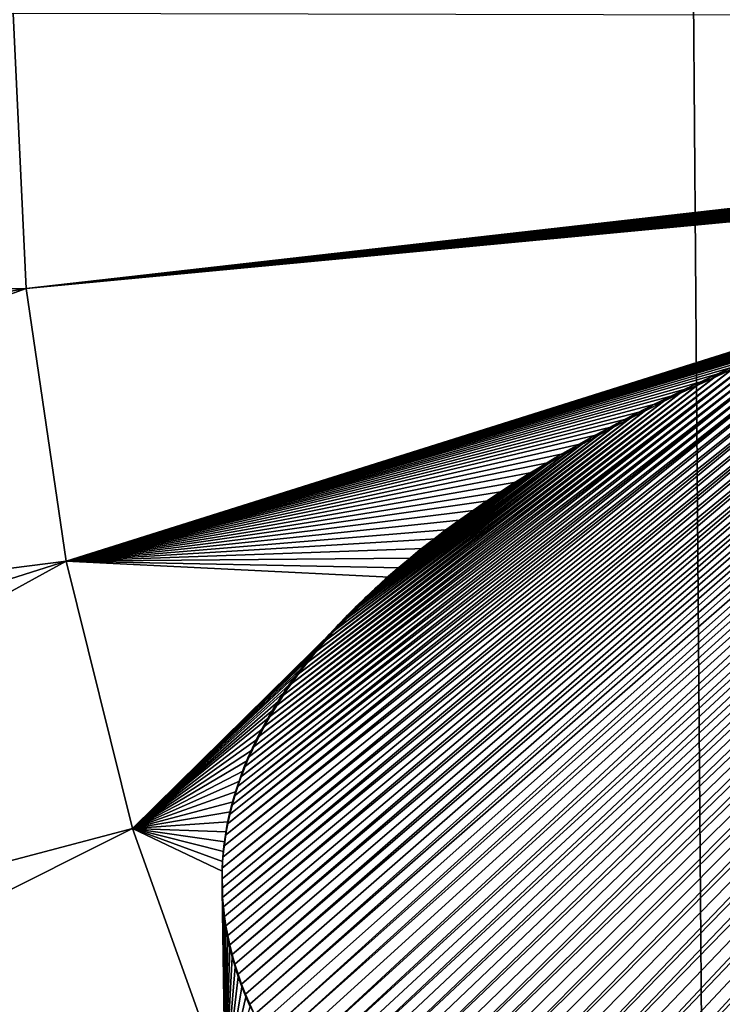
# Model space of a CAD drawing. Header units: metres. Extents: x -24 to 72, y -247 to 22.
# Tile 281 of 573: x -2.538 to -1.901, y -186.387 to -185.493. Entities that reach past the tile are written whole.
import ezdxf

# ---------------------------------------------------------------- set-up
doc = ezdxf.new("R2010")
doc.units = ezdxf.units.M
doc.layers.add('solid_509589_MEDIA_SW0001', color=7, linetype='CONTINUOUS')

msp = doc.modelspace()

# ---------------------------------------------------------------- linework, layer by layer
at = {"layer": 'solid_509589_MEDIA_SW0001'}
for points in [[(-1.8411, -196.565323, 278.030151), (-2.778035, -196.665543, 278.143921), (-2.562704, -103.113213, 276.481201)], [(-1.8411, -196.565323, 278.030151), (-2.562704, -103.113213, 276.481201), (-1.273931, -103.115448, 276.353119)], [(-2.544082, -185.487549, 309.209961), (-3.77912, -185.752258, 309.113068), (-2.532283, -185.737274, 309.207489)], [(-2.544082, -185.487549, 309.209961), (-2.532283, -185.737274, 309.207489), (0.000446, -185.493225, 309.286987)], [(-0.028652, -185.493332, 309.286987), (0.000446, -185.493225, 309.286987), (-2.532283, -185.737274, 309.207489)], [(-0.057482, -185.493546, 309.286957), (-0.028652, -185.493332, 309.286987), (-2.532283, -185.737274, 309.207489)], [(-0.086045, -185.493866, 309.286926), (-0.057482, -185.493546, 309.286957), (-2.532283, -185.737274, 309.207489)], [(-0.114339, -185.494308, 309.286835), (-0.086045, -185.493866, 309.286926), (-2.532283, -185.737274, 309.207489)], [(-0.142364, -185.494858, 309.286743), (-0.114339, -185.494308, 309.286835), (-2.532283, -185.737274, 309.207489)], [(-0.17012, -185.495499, 309.286652), (-0.142364, -185.494858, 309.286743), (-2.532283, -185.737274, 309.207489)], [(-0.197606, -185.496246, 309.28653), (-0.17012, -185.495499, 309.286652), (-2.532283, -185.737274, 309.207489)], [(-0.224824, -185.497101, 309.286377), (-0.197606, -185.496246, 309.28653), (-2.532283, -185.737274, 309.207489)], [(-0.251771, -185.498047, 309.286224), (-0.224824, -185.497101, 309.286377), (-2.532283, -185.737274, 309.207489)], [(-0.278448, -185.499084, 309.286041), (-0.251771, -185.498047, 309.286224), (-2.532283, -185.737274, 309.207489)], [(-0.307773, -185.500336, 309.285828), (-0.278448, -185.499084, 309.286041), (-2.532283, -185.737274, 309.207489)], [(-0.336756, -185.501694, 309.285614), (-0.307773, -185.500336, 309.285828), (-2.532283, -185.737274, 309.207489)], [(-0.365373, -185.503159, 309.285339), (-0.336756, -185.501694, 309.285614), (-2.532283, -185.737274, 309.207489)], [(-0.393632, -185.50473, 309.285095), (-0.365373, -185.503159, 309.285339), (-2.532283, -185.737274, 309.207489)], [(-0.421544, -185.506378, 309.28479), (-0.393632, -185.50473, 309.285095), (-2.532283, -185.737274, 309.207489)], [(-0.449123, -185.508133, 309.284485), (-0.421544, -185.506378, 309.28479), (-2.532283, -185.737274, 309.207489)], [(-0.476382, -185.509979, 309.28418), (-0.449123, -185.508133, 309.284485), (-2.532283, -185.737274, 309.207489)], [(-0.503331, -185.511902, 309.283844), (-0.476382, -185.509979, 309.28418), (-2.532283, -185.737274, 309.207489)], [(-0.529984, -185.513916, 309.283508), (-0.503331, -185.511902, 309.283844), (-2.532283, -185.737274, 309.207489)], [(-0.559631, -185.516281, 309.283112), (-0.529984, -185.513916, 309.283508), (-2.532283, -185.737274, 309.207489)], [(-0.588935, -185.518768, 309.282684), (-0.559631, -185.516281, 309.283112), (-2.532283, -185.737274, 309.207489)], [(-0.617905, -185.521347, 309.282227), (-0.588935, -185.518768, 309.282684), (-2.532283, -185.737274, 309.207489)], [(-0.646482, -185.524017, 309.281769), (-0.617905, -185.521347, 309.282227), (-2.532283, -185.737274, 309.207489)], [(-0.674666, -185.526764, 309.281311), (-0.646482, -185.524017, 309.281769), (-2.532283, -185.737274, 309.207489)], [(-0.702471, -185.529617, 309.280823), (-0.674666, -185.526764, 309.281311), (-2.532283, -185.737274, 309.207489)], [(-0.729912, -185.532547, 309.280334), (-0.702471, -185.529617, 309.280823), (-2.532283, -185.737274, 309.207489)], [(-0.757001, -185.535553, 309.279816), (-0.729912, -185.532547, 309.280334), (-2.532283, -185.737274, 309.207489)], [(-0.783754, -185.538651, 309.279297), (-0.757001, -185.535553, 309.279816), (-2.532283, -185.737274, 309.207489)], [(-0.810184, -185.541824, 309.278748), (-0.783754, -185.538651, 309.279297), (-2.532283, -185.737274, 309.207489)], [(-0.836304, -185.54509, 309.278198), (-0.810184, -185.541824, 309.278748), (-2.532283, -185.737274, 309.207489)], [(-0.862127, -185.548416, 309.277649), (-0.836304, -185.54509, 309.278198), (-2.532283, -185.737274, 309.207489)], [(-0.887614, -185.551819, 309.2771), (-0.862127, -185.548416, 309.277649), (-2.532283, -185.737274, 309.207489)], [(-0.912753, -185.555298, 309.27652), (-0.887614, -185.551819, 309.2771), (-2.532283, -185.737274, 309.207489)], [(-0.937553, -185.558823, 309.275909), (-0.912753, -185.555298, 309.27652), (-2.532283, -185.737274, 309.207489)], [(-0.962027, -185.562424, 309.27533), (-0.937553, -185.558823, 309.275909), (-2.532283, -185.737274, 309.207489)], [(-0.989613, -185.566605, 309.274628), (-0.962027, -185.562424, 309.27533), (-2.532283, -185.737274, 309.207489)], [(-1.016805, -185.570877, 309.273956), (-0.989613, -185.566605, 309.274628), (-2.532283, -185.737274, 309.207489)], [(-1.93432, -186.716797, 309.312744), (-0.98005, -185.563431, 309.374939), (-1.007866, -185.567749, 309.374237)], [(-1.93432, -186.716797, 309.312744), (-1.917084, -186.724884, 309.313202), (-0.98005, -185.563431, 309.374939)], [(-1.917084, -186.724884, 309.313202), (-1.899426, -186.732956, 309.31369), (-0.98005, -185.563431, 309.374939)], [(-1.043619, -185.575226, 309.273224), (-1.016805, -185.570877, 309.273956), (-2.532283, -185.737274, 309.207489)], [(-1.070073, -185.579651, 309.272522), (-1.043619, -185.575226, 309.273224), (-2.532283, -185.737274, 309.207489)], [(-1.999281, -186.684128, 309.310974), (-1.036227, -185.572235, 309.373505), (-1.057904, -185.575775, 309.372925)], [(-1.999281, -186.684128, 309.310974), (-1.98364, -186.692337, 309.311401), (-1.036227, -185.572235, 309.373505)], [(-1.98364, -186.692337, 309.311401), (-1.967587, -186.700531, 309.311829), (-1.036227, -185.572235, 309.373505)], [(-1.967587, -186.700531, 309.311829), (-1.007866, -185.567749, 309.374237), (-1.036227, -185.572235, 309.373505)], [(-1.967587, -186.700531, 309.311829), (-1.95115, -186.708694, 309.312286), (-1.007866, -185.567749, 309.374237)], [(-1.95115, -186.708694, 309.312286), (-1.93432, -186.716797, 309.312744), (-1.007866, -185.567749, 309.374237)], [(-1.09617, -185.584152, 309.27179), (-1.070073, -185.579651, 309.272522), (-2.532283, -185.737274, 309.207489)], [(-1.121862, -185.588715, 309.271057), (-1.09617, -185.584152, 309.27179), (-2.532283, -185.737274, 309.207489)], [(-2.057899, -186.65123, 309.309387), (-1.102459, -185.583466, 309.371674), (-1.125422, -185.587662, 309.371033)], [(-2.057899, -186.65123, 309.309387), (-2.043812, -186.659485, 309.309753), (-1.102459, -185.583466, 309.371674)], [(-2.043812, -186.659485, 309.309753), (-1.07997, -185.579514, 309.372314), (-1.102459, -185.583466, 309.371674)], [(-2.043812, -186.659485, 309.309753), (-2.029355, -186.667725, 309.31015), (-1.07997, -185.579514, 309.372314)], [(-2.029355, -186.667725, 309.31015), (-2.014515, -186.675934, 309.310547), (-1.07997, -185.579514, 309.372314)], [(-2.014515, -186.675934, 309.310547), (-1.057904, -185.575775, 309.372925), (-1.07997, -185.579514, 309.372314)], [(-2.014515, -186.675934, 309.310547), (-1.999281, -186.684128, 309.310974), (-1.057904, -185.575775, 309.372925)], [(-1.147156, -185.593353, 309.270325), (-1.121862, -185.588715, 309.271057), (-2.532283, -185.737274, 309.207489)], [(-1.172066, -185.598038, 309.269562), (-1.147156, -185.593353, 309.270325), (-2.532283, -185.737274, 309.207489)], [(-2.110512, -186.618103, 309.307983), (-1.148959, -185.592056, 309.370331), (-1.173005, -185.596619, 309.369598)], [(-2.110512, -186.618103, 309.307983), (-2.097924, -186.626389, 309.308319), (-1.148959, -185.592056, 309.370331)], [(-2.097924, -186.626389, 309.308319), (-2.084965, -186.634659, 309.308655), (-1.148959, -185.592056, 309.370331)], [(-2.084965, -186.634659, 309.308655), (-1.125422, -185.587662, 309.371033), (-1.148959, -185.592056, 309.370331)], [(-2.084965, -186.634659, 309.308655), (-2.071624, -186.642944, 309.309021), (-1.125422, -185.587662, 309.371033)], [(-2.071624, -186.642944, 309.309021), (-2.057899, -186.65123, 309.309387), (-1.125422, -185.587662, 309.371033)], [(-1.196607, -185.602783, 309.268829), (-1.172066, -185.598038, 309.269562), (-2.532283, -185.737274, 309.207489)], [(-2.157311, -186.584885, 309.306824), (-1.197465, -185.601334, 309.368866), (-1.222239, -185.606232, 309.368103)], [(-2.157311, -186.584885, 309.306824), (-2.146143, -186.593185, 309.307098), (-1.197465, -185.601334, 309.368866)], [(-2.146143, -186.593185, 309.307098), (-2.134613, -186.601517, 309.307373), (-1.197465, -185.601334, 309.368866)], [(-2.134613, -186.601517, 309.307373), (-1.173005, -185.596619, 309.369598), (-1.197465, -185.601334, 309.368866)], [(-2.134613, -186.601517, 309.307373), (-2.122738, -186.609818, 309.307678), (-1.173005, -185.596619, 309.369598)], [(-2.122738, -186.609818, 309.307678), (-2.110512, -186.618103, 309.307983), (-1.173005, -185.596619, 309.369598)], [(-1.220792, -185.607605, 309.268066), (-1.196607, -185.602783, 309.268829), (-2.532283, -185.737274, 309.207489)], [(-1.244635, -185.612473, 309.267303), (-1.220792, -185.607605, 309.268066), (-2.532283, -185.737274, 309.207489)], [(-2.188688, -186.559998, 309.306061), (-1.24444, -185.610718, 309.367401), (-1.266733, -185.615372, 309.366669)], [(-2.188688, -186.559998, 309.306061), (-2.178575, -186.568283, 309.306305), (-1.24444, -185.610718, 309.367401)], [(-2.178575, -186.568283, 309.306305), (-2.168119, -186.576584, 309.306549), (-1.24444, -185.610718, 309.367401)], [(-2.168119, -186.576584, 309.306549), (-1.222239, -185.606232, 309.368103), (-1.24444, -185.610718, 309.367401)], [(-2.168119, -186.576584, 309.306549), (-2.157311, -186.584885, 309.306824), (-1.222239, -185.606232, 309.368103)], [(-1.268152, -185.617416, 309.266541), (-1.244635, -185.612473, 309.267303), (-2.532283, -185.737274, 309.207489)], [(-1.268152, -185.617416, 309.266541), (-2.532283, -185.737274, 309.207489), (-2.496032, -185.984634, 309.205078)], [(-1.291347, -185.622406, 309.265778), (-1.268152, -185.617416, 309.266541), (-2.496032, -185.984634, 309.205078)], [(-2.225779, -186.526917, 309.305267), (-1.289093, -185.620178, 309.365936), (-1.311829, -185.625259, 309.365143)], [(-2.225779, -186.526917, 309.305267), (-2.217017, -186.535172, 309.30545), (-1.289093, -185.620178, 309.365936)], [(-2.217017, -186.535172, 309.30545), (-2.207912, -186.543442, 309.305664), (-1.289093, -185.620178, 309.365936)], [(-2.207912, -186.543442, 309.305664), (-1.266733, -185.615372, 309.366669), (-1.289093, -185.620178, 309.365936)], [(-2.207912, -186.543442, 309.305664), (-2.198464, -186.551712, 309.305847), (-1.266733, -185.615372, 309.366669)], [(-2.198464, -186.551712, 309.305847), (-2.188688, -186.559998, 309.306061), (-1.266733, -185.615372, 309.366669)], [(-1.314181, -185.627441, 309.264984), (-1.291347, -185.622406, 309.265778), (-2.496032, -185.984634, 309.205078)], [(-1.336657, -185.632538, 309.264221), (-1.314181, -185.627441, 309.264984), (-2.496032, -185.984634, 309.205078)], [(-2.234206, -186.518692, 309.305115), (-1.311829, -185.625259, 309.365143), (-1.334889, -185.630554, 309.364349)], [(-2.234206, -186.518692, 309.305115), (-2.225779, -186.526917, 309.305267), (-1.311829, -185.625259, 309.365143)], [(-1.358786, -185.637665, 309.263428), (-1.336657, -185.632538, 309.264221), (-2.496032, -185.984634, 309.205078)], [(-1.380581, -185.642853, 309.262665), (-1.358786, -185.637665, 309.263428), (-2.496032, -185.984634, 309.205078)], [(-2.264706, -186.486023, 309.304596), (-1.358125, -185.636002, 309.363556), (-1.381388, -185.641556, 309.362701)], [(-2.264706, -186.486023, 309.304596), (-2.25756, -186.494156, 309.304688), (-1.358125, -185.636002, 309.363556)], [(-2.25756, -186.494156, 309.304688), (-2.250089, -186.502304, 309.30481), (-1.358125, -185.636002, 309.363556)], [(-2.250089, -186.502304, 309.30481), (-1.334889, -185.630554, 309.364349), (-1.358125, -185.636002, 309.363556)], [(-2.250089, -186.502304, 309.30481), (-2.242307, -186.510498, 309.304962), (-1.334889, -185.630554, 309.364349)], [(-2.242307, -186.510498, 309.304962), (-2.234206, -186.518692, 309.305115), (-1.334889, -185.630554, 309.364349)], [(-1.402054, -185.648071, 309.261871), (-1.380581, -185.642853, 309.262665), (-2.496032, -185.984634, 309.205078)], [(-2.278031, -186.469849, 309.304413), (-1.381388, -185.641556, 309.362701), (-1.404522, -185.647171, 309.361877)], [(-2.278031, -186.469849, 309.304413), (-2.271527, -186.477921, 309.304474), (-1.381388, -185.641556, 309.362701)], [(-2.271527, -186.477921, 309.304474), (-2.264706, -186.486023, 309.304596), (-1.381388, -185.641556, 309.362701)], [(-1.423216, -185.653351, 309.261108), (-1.402054, -185.648071, 309.261871), (-2.496032, -185.984634, 309.205078)], [(-1.444078, -185.658661, 309.260315), (-1.423216, -185.653351, 309.261108), (-2.496032, -185.984634, 309.205078)], [(-2.297085, -186.443985, 309.30423), (-1.42737, -185.652802, 309.361023), (-1.449772, -185.658417, 309.360199)], [(-2.297085, -186.443985, 309.30423), (-2.290125, -186.453857, 309.30426), (-1.42737, -185.652802, 309.361023)], [(-2.290125, -186.453857, 309.30426), (-1.404522, -185.647171, 309.361877), (-1.42737, -185.652802, 309.361023)], [(-2.290125, -186.453857, 309.30426), (-2.284228, -186.461838, 309.304321), (-1.404522, -185.647171, 309.361877)], [(-2.284228, -186.461838, 309.304321), (-2.278031, -186.469849, 309.304413), (-1.404522, -185.647171, 309.361877)], [(-1.46465, -185.664032, 309.259521), (-1.444078, -185.658661, 309.260315), (-2.496032, -185.984634, 309.205078)], [(-1.488241, -185.670334, 309.258606), (-1.46465, -185.664032, 309.259521), (-2.496032, -185.984634, 309.205078)], [(-2.315108, -186.414886, 309.304169), (-1.471766, -185.664078, 309.359344), (-1.493559, -185.669937, 309.35849)], [(-2.315108, -186.414886, 309.304169), (-2.309552, -186.4245, 309.304169), (-1.471766, -185.664078, 309.359344)], [(-2.309552, -186.4245, 309.304169), (-1.449772, -185.658417, 309.360199), (-1.471766, -185.664078, 309.359344)], [(-2.309552, -186.4245, 309.304169), (-2.303555, -186.434189, 309.304169), (-1.449772, -185.658417, 309.360199)], [(-2.303555, -186.434189, 309.304169), (-2.297085, -186.443985, 309.30423), (-1.449772, -185.658417, 309.360199)], [(-1.511392, -185.676697, 309.25769), (-1.488241, -185.670334, 309.258606), (-2.496032, -185.984634, 309.205078)], [(-2.325013, -186.395981, 309.304199), (-1.493559, -185.669937, 309.35849), (-1.515119, -185.675934, 309.357635)], [(-2.325013, -186.395981, 309.304199), (-2.320256, -186.40538, 309.304169), (-1.493559, -185.669937, 309.35849)], [(-2.320256, -186.40538, 309.304169), (-2.315108, -186.414886, 309.304169), (-1.493559, -185.669937, 309.35849)], [(-1.53412, -185.68309, 309.256775), (-1.511392, -185.676697, 309.25769), (-2.496032, -185.984634, 309.205078)], [(-2.33678, -186.368469, 309.304413), (-1.536409, -185.682037, 309.356781), (-1.557393, -185.688171, 309.355927)], [(-2.33678, -186.368469, 309.304413), (-2.333243, -186.377548, 309.304321), (-1.536409, -185.682037, 309.356781)], [(-2.333243, -186.377548, 309.304321), (-2.329333, -186.386719, 309.30426), (-1.536409, -185.682037, 309.356781)], [(-2.329333, -186.386719, 309.30426), (-1.515119, -185.675934, 309.357635), (-1.536409, -185.682037, 309.356781)], [(-2.329333, -186.386719, 309.30426), (-2.325013, -186.395981, 309.304199), (-1.515119, -185.675934, 309.357635)], [(-1.55644, -185.689545, 309.255859), (-1.53412, -185.68309, 309.256775), (-2.496032, -185.984634, 309.205078)], [(-1.578368, -185.69603, 309.254944), (-1.55644, -185.689545, 309.255859), (-2.496032, -185.984634, 309.205078)], [(-2.339982, -186.359482, 309.304504), (-1.557393, -185.688171, 309.355927), (-1.578034, -185.694321, 309.355072)], [(-2.339982, -186.359482, 309.304504), (-2.33678, -186.368469, 309.304413), (-1.557393, -185.688171, 309.355927)], [(-1.59992, -185.702576, 309.254028), (-1.578368, -185.69603, 309.254944), (-2.496032, -185.984634, 309.205078)], [(-2.347563, -186.333023, 309.304871), (-1.598293, -185.700424, 309.354218), (-1.618135, -185.706436, 309.353363)], [(-2.347563, -186.333023, 309.304871), (-2.345383, -186.341751, 309.304749), (-1.598293, -185.700424, 309.354218)], [(-2.345383, -186.341751, 309.304749), (-1.578034, -185.694321, 309.355072), (-1.598293, -185.700424, 309.354218)], [(-2.345383, -186.341751, 309.304749), (-2.342863, -186.350555, 309.304626), (-1.578034, -185.694321, 309.355072)], [(-2.342863, -186.350555, 309.304626), (-2.339982, -186.359482, 309.304504), (-1.578034, -185.694321, 309.355072)], [(-1.621108, -185.709167, 309.253113), (-1.59992, -185.702576, 309.254028), (-2.496032, -185.984634, 309.205078)], [(-1.641897, -185.715805, 309.252197), (-1.621108, -185.709167, 309.253113), (-2.496032, -185.984634, 309.205078)], [(-2.351009, -186.31572, 309.305206), (-1.618135, -185.706436, 309.353363), (-1.639938, -185.713287, 309.352417)], [(-2.351009, -186.31572, 309.305206), (-2.349429, -186.324356, 309.305023), (-1.618135, -185.706436, 309.353363)], [(-2.349429, -186.324356, 309.305023), (-2.347563, -186.333023, 309.304871), (-1.618135, -185.706436, 309.353363)], [(-1.662286, -185.722458, 309.251312), (-1.641897, -185.715805, 309.252197), (-2.496032, -185.984634, 309.205078)], [(-2.353315, -186.298492, 309.305573), (-1.639938, -185.713287, 309.352417), (-1.661223, -185.72023, 309.351471)], [(-2.353315, -186.298492, 309.305573), (-2.35231, -186.307083, 309.305389), (-1.639938, -185.713287, 309.352417)], [(-2.35231, -186.307083, 309.305389), (-2.351009, -186.31572, 309.305206), (-1.639938, -185.713287, 309.352417)], [(-1.68229, -185.729156, 309.250397), (-1.662286, -185.722458, 309.251312), (-2.496032, -185.984634, 309.205078)], [(-1.682033, -185.727249, 309.350525), (-1.70241, -185.734329, 309.349609), (-2.354556, -186.272995, 309.306244)], [(-2.354437, -186.281448, 309.306), (-1.682033, -185.727249, 309.350525), (-2.354556, -186.272995, 309.306244)], [(-2.354437, -186.281448, 309.306), (-2.354024, -186.289948, 309.305786), (-1.682033, -185.727249, 309.350525)], [(-2.354024, -186.289948, 309.305786), (-1.661223, -185.72023, 309.351471), (-1.682033, -185.727249, 309.350525)], [(-2.354024, -186.289948, 309.305786), (-2.353315, -186.298492, 309.305573), (-1.661223, -185.72023, 309.351471)], [(-1.701922, -185.735901, 309.249512), (-1.68229, -185.729156, 309.250397), (-2.496032, -185.984634, 309.205078)], [(-1.721196, -185.742661, 309.248596), (-1.701922, -185.735901, 309.249512), (-2.496032, -185.984634, 309.205078)], [(-1.70241, -185.734329, 309.349609), (-2.354398, -186.263184, 309.306519), (-2.354556, -186.272995, 309.306244)], [(-1.70241, -185.734329, 309.349609), (-1.722398, -185.741409, 309.348663), (-2.354398, -186.263184, 309.306519)], [(-2.532283, -185.737274, 309.207489), (-3.77912, -185.752258, 309.113068), (-3.700001, -185.941528, 309.116669)], [(-2.532283, -185.737274, 309.207489), (-3.700001, -185.941528, 309.116669), (-3.610899, -186.126709, 309.12027)], [(-2.532283, -185.737274, 309.207489), (-3.610899, -186.126709, 309.12027), (-2.496032, -185.984634, 309.205078)], [(-1.740124, -185.749481, 309.247711), (-1.721196, -185.742661, 309.248596), (-2.496032, -185.984634, 309.205078)], [(-1.722398, -185.741409, 309.348663), (-2.353838, -186.253296, 309.306824), (-2.354398, -186.263184, 309.306519)], [(-1.722398, -185.741409, 309.348663), (-2.352875, -186.243362, 309.307159), (-2.353838, -186.253296, 309.306824)], [(-1.722398, -185.741409, 309.348663), (-1.742041, -185.748474, 309.347748), (-2.352875, -186.243362, 309.307159)], [(-1.758716, -185.756317, 309.246826), (-1.740124, -185.749481, 309.247711), (-2.496032, -185.984634, 309.205078)], [(-1.742041, -185.748474, 309.347748), (-2.35151, -186.233368, 309.307526), (-2.352875, -186.243362, 309.307159)], [(-1.742041, -185.748474, 309.347748), (-1.761348, -185.755493, 309.346832), (-2.35151, -186.233368, 309.307526)], [(-1.776942, -185.763184, 309.245941), (-1.758716, -185.756317, 309.246826), (-2.496032, -185.984634, 309.205078)], [(-1.794803, -185.770081, 309.245087), (-1.776942, -185.763184, 309.245941), (-2.496032, -185.984634, 309.205078)], [(-1.761348, -185.755493, 309.346832), (-2.34976, -186.223328, 309.307892), (-2.35151, -186.233368, 309.307526)], [(-1.761348, -185.755493, 309.346832), (-1.780217, -185.762604, 309.345917), (-2.34976, -186.223328, 309.307892)], [(-1.780217, -185.762604, 309.345917), (-2.348016, -186.214951, 309.308228), (-2.34976, -186.223328, 309.307892)], [(-1.780217, -185.762604, 309.345917), (-2.345985, -186.206512, 309.308563), (-2.348016, -186.214951, 309.308228)], [(-1.780217, -185.762604, 309.345917), (-1.798663, -185.769775, 309.345032), (-2.345985, -186.206512, 309.308563)], [(-1.812311, -185.777008, 309.244202), (-1.794803, -185.770081, 309.245087), (-2.496032, -185.984634, 309.205078)], [(-1.798663, -185.769775, 309.345032), (-2.343642, -186.198013, 309.308929), (-2.345985, -186.206512, 309.308563)], [(-1.798663, -185.769775, 309.345032), (-1.816712, -185.776993, 309.344116), (-2.343642, -186.198013, 309.308929)], [(-1.829477, -185.783951, 309.243347), (-1.812311, -185.777008, 309.244202), (-2.496032, -185.984634, 309.205078)], [(-1.816712, -185.776993, 309.344116), (-2.340959, -186.189407, 309.309296), (-2.343642, -186.198013, 309.308929)], [(-1.816712, -185.776993, 309.344116), (-2.337958, -186.18071, 309.309692), (-2.340959, -186.189407, 309.309296)], [(-1.816712, -185.776993, 309.344116), (-1.834392, -185.784256, 309.343231), (-2.337958, -186.18071, 309.309692)], [(-1.846313, -185.790924, 309.242493), (-1.829477, -185.783951, 309.243347), (-2.496032, -185.984634, 309.205078)], [(-1.834392, -185.784256, 309.343231), (-2.334661, -186.171951, 309.31012), (-2.337958, -186.18071, 309.309692)], [(-1.834392, -185.784256, 309.343231), (-1.851732, -185.791504, 309.342346), (-2.334661, -186.171951, 309.31012)], [(-1.86283, -185.797928, 309.241638), (-1.846313, -185.790924, 309.242493), (-2.496032, -185.984634, 309.205078)], [(-1.879034, -185.804962, 309.240814), (-1.86283, -185.797928, 309.241638), (-2.496032, -185.984634, 309.205078)], [(-1.851732, -185.791504, 309.342346), (-2.331031, -186.163116, 309.310547), (-2.334661, -186.171951, 309.31012)], [(-1.851732, -185.791504, 309.342346), (-1.86876, -185.798737, 309.341492), (-2.331031, -186.163116, 309.310547)], [(-1.86876, -185.798737, 309.341492), (-2.327032, -186.154175, 309.310974), (-2.331031, -186.163116, 309.310547)], [(-1.86876, -185.798737, 309.341492), (-2.322627, -186.145142, 309.311462), (-2.327032, -186.154175, 309.310974)], [(-1.86876, -185.798737, 309.341492), (-1.885453, -185.805984, 309.340607), (-2.322627, -186.145142, 309.311462)], [(-1.894899, -185.811996, 309.23996), (-1.879034, -185.804962, 309.240814), (-2.496032, -185.984634, 309.205078)], [(-1.885453, -185.805984, 309.340607), (-2.317832, -186.136002, 309.311951), (-2.322627, -186.145142, 309.311462)], [(-1.885453, -185.805984, 309.340607), (-1.901761, -185.813293, 309.339752), (-2.317832, -186.136002, 309.311951)], [(-1.885453, -185.805984, 309.340607), (-1.894899, -185.811996, 309.23996), (-1.901761, -185.813293, 309.339752)], [(-1.91043, -185.819061, 309.239136), (-1.894899, -185.811996, 309.23996), (-2.496032, -185.984634, 309.205078)], [(-1.901761, -185.813293, 309.339752), (-2.312678, -186.126755, 309.312469), (-2.317832, -186.136002, 309.311951)], [(-1.901761, -185.813293, 309.339752), (-1.917702, -185.820648, 309.338898), (-2.312678, -186.126755, 309.312469)], [(-1.901761, -185.813293, 309.339752), (-1.91043, -185.819061, 309.239136), (-1.917702, -185.820648, 309.338898)], [(-1.901761, -185.813293, 309.339752), (-1.894899, -185.811996, 309.23996), (-1.91043, -185.819061, 309.239136)], [(-1.925634, -185.826141, 309.238312), (-1.91043, -185.819061, 309.239136), (-2.496032, -185.984634, 309.205078)], [(-1.917702, -185.820648, 309.338898), (-2.307133, -186.117416, 309.313019), (-2.312678, -186.126755, 309.312469)], [(-1.917702, -185.820648, 309.338898), (-1.933293, -185.828033, 309.338043), (-2.307133, -186.117416, 309.313019)], [(-1.917702, -185.820648, 309.338898), (-1.925634, -185.826141, 309.238312), (-1.933293, -185.828033, 309.338043)], [(-1.917702, -185.820648, 309.338898), (-1.91043, -185.819061, 309.239136), (-1.925634, -185.826141, 309.238312)], [(-1.940522, -185.833252, 309.237488), (-1.925634, -185.826141, 309.238312), (-2.496032, -185.984634, 309.205078)], [(-1.955104, -185.840363, 309.236694), (-1.940522, -185.833252, 309.237488), (-2.496032, -185.984634, 309.205078)], [(-1.933293, -185.828033, 309.338043), (-2.301165, -186.108002, 309.313568), (-2.307133, -186.117416, 309.313019)], [(-1.933293, -185.828033, 309.338043), (-1.948552, -185.835434, 309.337219), (-2.301165, -186.108002, 309.313568)], [(-1.948552, -185.835434, 309.337219), (-1.940522, -185.833252, 309.237488), (-1.955104, -185.840363, 309.236694)], [(-1.933293, -185.828033, 309.338043), (-1.940522, -185.833252, 309.237488), (-1.948552, -185.835434, 309.337219)], [(-1.933293, -185.828033, 309.338043), (-1.925634, -185.826141, 309.238312), (-1.940522, -185.833252, 309.237488)], [(-1.969388, -185.847504, 309.235901), (-1.955104, -185.840363, 309.236694), (-2.496032, -185.984634, 309.205078)], [(-1.948552, -185.835434, 309.337219), (-2.294739, -186.098511, 309.314148), (-2.301165, -186.108002, 309.313568)], [(-1.948552, -185.835434, 309.337219), (-1.963497, -185.842834, 309.336395), (-2.294739, -186.098511, 309.314148)], [(-1.963497, -185.842834, 309.336395), (-2.287865, -186.088928, 309.314758), (-2.294739, -186.098511, 309.314148)], [(-1.963497, -185.842834, 309.336395), (-1.978145, -185.850204, 309.335571), (-2.287865, -186.088928, 309.314758)], [(-1.963497, -185.842834, 309.336395), (-1.969388, -185.847504, 309.235901), (-1.978145, -185.850204, 309.335571)], [(-1.963497, -185.842834, 309.336395), (-1.955104, -185.840363, 309.236694), (-1.969388, -185.847504, 309.235901)], [(-1.948552, -185.835434, 309.337219), (-1.955104, -185.840363, 309.236694), (-1.963497, -185.842834, 309.336395)], [(-1.983378, -185.85466, 309.235107), (-1.969388, -185.847504, 309.235901), (-2.496032, -185.984634, 309.205078)], [(-1.978145, -185.850204, 309.335571), (-2.280571, -186.079269, 309.315399), (-2.287865, -186.088928, 309.314758)], [(-1.978145, -185.850204, 309.335571), (-1.992455, -185.857605, 309.334747), (-2.280571, -186.079269, 309.315399)], [(-1.978145, -185.850204, 309.335571), (-1.983378, -185.85466, 309.235107), (-1.992455, -185.857605, 309.334747)], [(-1.978145, -185.850204, 309.335571), (-1.969388, -185.847504, 309.235901), (-1.983378, -185.85466, 309.235107)], [(-1.997055, -185.861832, 309.234314), (-1.983378, -185.85466, 309.235107), (-2.496032, -185.984634, 309.205078)], [(-1.992455, -185.857605, 309.334747), (-2.272838, -186.069519, 309.31604), (-2.280571, -186.079269, 309.315399)], [(-1.992455, -185.857605, 309.334747), (-2.006417, -185.865051, 309.333954), (-2.272838, -186.069519, 309.31604)], [(-1.992455, -185.857605, 309.334747), (-1.997055, -185.861832, 309.234314), (-2.006417, -185.865051, 309.333954)], [(-1.992455, -185.857605, 309.334747), (-1.983378, -185.85466, 309.235107), (-1.997055, -185.861832, 309.234314)], [(-2.01042, -185.869003, 309.233551), (-1.997055, -185.861832, 309.234314), (-2.496032, -185.984634, 309.205078)], [(-2.026059, -185.87764, 309.232635), (-2.01042, -185.869003, 309.233551), (-2.496032, -185.984634, 309.205078)], [(-2.006417, -185.865051, 309.333954), (-2.264645, -186.059723, 309.316711), (-2.272838, -186.069519, 309.31604)], [(-2.006417, -185.865051, 309.333954), (-2.020045, -185.872528, 309.33316), (-2.264645, -186.059723, 309.316711)], [(-2.020045, -185.872528, 309.33316), (-2.01042, -185.869003, 309.233551), (-2.026059, -185.87764, 309.232635)], [(-2.006417, -185.865051, 309.333954), (-2.01042, -185.869003, 309.233551), (-2.020045, -185.872528, 309.33316)], [(-2.006417, -185.865051, 309.333954), (-1.997055, -185.861832, 309.234314), (-2.01042, -185.869003, 309.233551)], [(-2.041276, -185.886276, 309.23172), (-2.026059, -185.87764, 309.232635), (-2.496032, -185.984634, 309.205078)], [(-2.020045, -185.872528, 309.33316), (-2.257242, -186.051315, 309.317322), (-2.264645, -186.059723, 309.316711)], [(-2.020045, -185.872528, 309.33316), (-2.249487, -186.042877, 309.317932), (-2.257242, -186.051315, 309.317322)], [(-2.020045, -185.872528, 309.33316), (-2.033351, -185.88002, 309.332367), (-2.249487, -186.042877, 309.317932)], [(-2.033351, -185.88002, 309.332367), (-2.026059, -185.87764, 309.232635), (-2.041276, -185.886276, 309.23172)], [(-2.020045, -185.872528, 309.33316), (-2.026059, -185.87764, 309.232635), (-2.033351, -185.88002, 309.332367)], [(-2.056083, -185.894943, 309.230835), (-2.041276, -185.886276, 309.23172), (-2.496032, -185.984634, 309.205078)], [(-2.033351, -185.88002, 309.332367), (-2.241407, -186.034393, 309.318542), (-2.249487, -186.042877, 309.317932)], [(-2.033351, -185.88002, 309.332367), (-2.048183, -185.88858, 309.331482), (-2.241407, -186.034393, 309.318542)], [(-2.048183, -185.88858, 309.331482), (-2.041276, -185.886276, 309.23172), (-2.056083, -185.894943, 309.230835)], [(-2.033351, -185.88002, 309.332367), (-2.041276, -185.886276, 309.23172), (-2.048183, -185.88858, 309.331482)], [(-2.070493, -185.903625, 309.22995), (-2.056083, -185.894943, 309.230835), (-2.496032, -185.984634, 309.205078)], [(-2.048183, -185.88858, 309.331482), (-2.232989, -186.025879, 309.319183), (-2.241407, -186.034393, 309.318542)], [(-2.048183, -185.88858, 309.331482), (-2.062637, -185.897125, 309.330597), (-2.232989, -186.025879, 309.319183)], [(-2.062637, -185.897125, 309.330597), (-2.224222, -186.017334, 309.319855), (-2.232989, -186.025879, 309.319183)], [(-2.062637, -185.897125, 309.330597), (-2.0767, -185.90567, 309.329742), (-2.224222, -186.017334, 309.319855)], [(-2.062637, -185.897125, 309.330597), (-2.070493, -185.903625, 309.22995), (-2.0767, -185.90567, 309.329742)], [(-2.062637, -185.897125, 309.330597), (-2.056083, -185.894943, 309.230835), (-2.070493, -185.903625, 309.22995)], [(-2.048183, -185.88858, 309.331482), (-2.056083, -185.894943, 309.230835), (-2.062637, -185.897125, 309.330597)], [(-2.084483, -185.912308, 309.229095), (-2.070493, -185.903625, 309.22995), (-2.496032, -185.984634, 309.205078)], [(-2.0767, -185.90567, 309.329742), (-2.215093, -186.008789, 309.320526), (-2.224222, -186.017334, 309.319855)], [(-2.0767, -185.90567, 309.329742), (-2.090339, -185.914261, 309.328888), (-2.215093, -186.008789, 309.320526)], [(-2.0767, -185.90567, 309.329742), (-2.084483, -185.912308, 309.229095), (-2.090339, -185.914261, 309.328888)], [(-2.0767, -185.90567, 309.329742), (-2.070493, -185.903625, 309.22995), (-2.084483, -185.912308, 309.229095)], [(-2.098055, -185.921005, 309.228241), (-2.084483, -185.912308, 309.229095), (-2.496032, -185.984634, 309.205078)], [(-2.090339, -185.914261, 309.328888), (-2.205589, -186.000244, 309.321198), (-2.215093, -186.008789, 309.320526)], [(-2.090339, -185.914261, 309.328888), (-2.103568, -185.922867, 309.328064), (-2.205589, -186.000244, 309.321198)], [(-2.090339, -185.914261, 309.328888), (-2.098055, -185.921005, 309.228241), (-2.103568, -185.922867, 309.328064)], [(-2.090339, -185.914261, 309.328888), (-2.084483, -185.912308, 309.229095), (-2.098055, -185.921005, 309.228241)], [(-2.11122, -185.929703, 309.227386), (-2.098055, -185.921005, 309.228241), (-2.496032, -185.984634, 309.205078)], [(-2.103568, -185.922867, 309.328064), (-2.195721, -185.991684, 309.321899), (-2.205589, -186.000244, 309.321198)], [(-2.103568, -185.922867, 309.328064), (-2.116403, -185.931473, 309.32724), (-2.195721, -185.991684, 309.321899)], [(-2.103568, -185.922867, 309.328064), (-2.11122, -185.929703, 309.227386), (-2.116403, -185.931473, 309.32724)], [(-2.103568, -185.922867, 309.328064), (-2.098055, -185.921005, 309.228241), (-2.11122, -185.929703, 309.227386)], [(-2.123988, -185.938416, 309.226563), (-2.11122, -185.929703, 309.227386), (-2.496032, -185.984634, 309.205078)], [(-2.116403, -185.931473, 309.32724), (-2.185509, -185.983093, 309.322632), (-2.195721, -185.991684, 309.321899)], [(-2.116403, -185.931473, 309.32724), (-2.12886, -185.940079, 309.326447), (-2.185509, -185.983093, 309.322632)], [(-2.116403, -185.931473, 309.32724), (-2.123988, -185.938416, 309.226563), (-2.12886, -185.940079, 309.326447)], [(-2.116403, -185.931473, 309.32724), (-2.11122, -185.929703, 309.227386), (-2.123988, -185.938416, 309.226563)], [(-2.136372, -185.947113, 309.225769), (-2.123988, -185.938416, 309.226563), (-2.496032, -185.984634, 309.205078)], [(-2.12886, -185.940079, 309.326447), (-2.174941, -185.974487, 309.323364), (-2.185509, -185.983093, 309.322632)], [(-2.12886, -185.940079, 309.326447), (-2.140959, -185.948669, 309.325653), (-2.174941, -185.974487, 309.323364)], [(-2.12886, -185.940079, 309.326447), (-2.136372, -185.947113, 309.225769), (-2.140959, -185.948669, 309.325653)], [(-2.12886, -185.940079, 309.326447), (-2.123988, -185.938416, 309.226563), (-2.136372, -185.947113, 309.225769)], [(-2.148376, -185.955826, 309.224976), (-2.136372, -185.947113, 309.225769), (-2.496032, -185.984634, 309.205078)], [(-2.140959, -185.948669, 309.325653), (-2.164002, -185.965866, 309.324097), (-2.174941, -185.974487, 309.323364)], [(-2.140959, -185.948669, 309.325653), (-2.152679, -185.95726, 309.32486), (-2.164002, -185.965866, 309.324097)], [(-2.140959, -185.948669, 309.325653), (-2.148376, -185.955826, 309.224976), (-2.152679, -185.95726, 309.32486)], [(-2.140959, -185.948669, 309.325653), (-2.136372, -185.947113, 309.225769), (-2.148376, -185.955826, 309.224976)], [(-2.159983, -185.964539, 309.224182), (-2.148376, -185.955826, 309.224976), (-2.496032, -185.984634, 309.205078)], [(-2.152679, -185.95726, 309.32486), (-2.159983, -185.964539, 309.224182), (-2.164002, -185.965866, 309.324097)], [(-2.152679, -185.95726, 309.32486), (-2.148376, -185.955826, 309.224976), (-2.159983, -185.964539, 309.224182)], [(-2.171196, -185.973251, 309.223419), (-2.159983, -185.964539, 309.224182), (-2.496032, -185.984634, 309.205078)], [(-2.164002, -185.965866, 309.324097), (-2.171196, -185.973251, 309.223419), (-2.174941, -185.974487, 309.323364)], [(-2.164002, -185.965866, 309.324097), (-2.159983, -185.964539, 309.224182), (-2.171196, -185.973251, 309.223419)], [(-2.182026, -185.981949, 309.222687), (-2.171196, -185.973251, 309.223419), (-2.496032, -185.984634, 309.205078)], [(-2.174941, -185.974487, 309.323364), (-2.182026, -185.981949, 309.222687), (-2.185509, -185.983093, 309.322632)], [(-2.174941, -185.974487, 309.323364), (-2.171196, -185.973251, 309.223419), (-2.182026, -185.981949, 309.222687)], [(-2.496032, -185.984634, 309.205078), (-3.610899, -186.126709, 309.12027), (-3.51196, -186.307266, 309.123779)], [(-2.496032, -185.984634, 309.205078), (-3.51196, -186.307266, 309.123779), (-3.403359, -186.482849, 309.127258)], [(-2.496032, -185.984634, 309.205078), (-3.403359, -186.482849, 309.127258), (-2.43568, -186.227234, 309.202667)], [(-2.192483, -185.990646, 309.221954), (-2.182026, -185.981949, 309.222687), (-2.496032, -185.984634, 309.205078)], [(-2.202575, -185.999329, 309.221222), (-2.496032, -185.984634, 309.205078), (-2.43568, -186.227234, 309.202667)], [(-2.202575, -185.999329, 309.221222), (-2.192483, -185.990646, 309.221954), (-2.496032, -185.984634, 309.205078)], [(-2.185509, -185.983093, 309.322632), (-2.192483, -185.990646, 309.221954), (-2.195721, -185.991684, 309.321899)], [(-2.185509, -185.983093, 309.322632), (-2.182026, -185.981949, 309.222687), (-2.192483, -185.990646, 309.221954)], [(-2.195721, -185.991684, 309.321899), (-2.202575, -185.999329, 309.221222), (-2.205589, -186.000244, 309.321198)], [(-2.195721, -185.991684, 309.321899), (-2.192483, -185.990646, 309.221954), (-2.202575, -185.999329, 309.221222)], [(-2.212302, -186.007996, 309.22052), (-2.202575, -185.999329, 309.221222), (-2.43568, -186.227234, 309.202667)], [(-2.205589, -186.000244, 309.321198), (-2.212302, -186.007996, 309.22052), (-2.215093, -186.008789, 309.320526)], [(-2.205589, -186.000244, 309.321198), (-2.202575, -185.999329, 309.221222), (-2.212302, -186.007996, 309.22052)], [(-2.22165, -186.016647, 309.219818), (-2.212302, -186.007996, 309.22052), (-2.43568, -186.227234, 309.202667)], [(-2.215093, -186.008789, 309.320526), (-2.22165, -186.016647, 309.219818), (-2.224222, -186.017334, 309.319855)], [(-2.215093, -186.008789, 309.320526), (-2.212302, -186.007996, 309.22052), (-2.22165, -186.016647, 309.219818)], [(-2.230626, -186.025284, 309.219147), (-2.22165, -186.016647, 309.219818), (-2.43568, -186.227234, 309.202667)], [(-2.224222, -186.017334, 309.319855), (-2.230626, -186.025284, 309.219147), (-2.232989, -186.025879, 309.319183)], [(-2.224222, -186.017334, 309.319855), (-2.22165, -186.016647, 309.219818), (-2.230626, -186.025284, 309.219147)], [(-2.239241, -186.033905, 309.218506), (-2.230626, -186.025284, 309.219147), (-2.43568, -186.227234, 309.202667)], [(-2.232989, -186.025879, 309.319183), (-2.239241, -186.033905, 309.218506), (-2.241407, -186.034393, 309.318542)], [(-2.232989, -186.025879, 309.319183), (-2.230626, -186.025284, 309.219147), (-2.239241, -186.033905, 309.218506)], [(-2.247504, -186.04248, 309.217865), (-2.239241, -186.033905, 309.218506), (-2.43568, -186.227234, 309.202667)], [(-2.241407, -186.034393, 309.318542), (-2.247504, -186.04248, 309.217865), (-2.249487, -186.042877, 309.317932)], [(-2.241407, -186.034393, 309.318542), (-2.239241, -186.033905, 309.218506), (-2.247504, -186.04248, 309.217865)], [(-2.255425, -186.051041, 309.217255), (-2.247504, -186.04248, 309.217865), (-2.43568, -186.227234, 309.202667)], [(-2.249487, -186.042877, 309.317932), (-2.255425, -186.051041, 309.217255), (-2.257242, -186.051315, 309.317322)], [(-2.249487, -186.042877, 309.317932), (-2.247504, -186.04248, 309.217865), (-2.255425, -186.051041, 309.217255)], [(-2.262997, -186.05957, 309.216644), (-2.255425, -186.051041, 309.217255), (-2.43568, -186.227234, 309.202667)], [(-2.257242, -186.051315, 309.317322), (-2.262997, -186.05957, 309.216644), (-2.264645, -186.059723, 309.316711)], [(-2.257242, -186.051315, 309.317322), (-2.255425, -186.051041, 309.217255), (-2.262997, -186.05957, 309.216644)], [(-2.27021, -186.068069, 309.216034), (-2.262997, -186.05957, 309.216644), (-2.43568, -186.227234, 309.202667)], [(-2.264645, -186.059723, 309.316711), (-2.27021, -186.068069, 309.216034), (-2.272838, -186.069519, 309.31604)], [(-2.264645, -186.059723, 309.316711), (-2.262997, -186.05957, 309.216644), (-2.27021, -186.068069, 309.216034)], [(-2.277075, -186.076523, 309.215485), (-2.27021, -186.068069, 309.216034), (-2.43568, -186.227234, 309.202667)], [(-2.272838, -186.069519, 309.31604), (-2.277075, -186.076523, 309.215485), (-2.280571, -186.079269, 309.315399)], [(-2.272838, -186.069519, 309.31604), (-2.27021, -186.068069, 309.216034), (-2.277075, -186.076523, 309.215485)], [(-2.2836, -186.084946, 309.214905), (-2.277075, -186.076523, 309.215485), (-2.43568, -186.227234, 309.202667)], [(-2.289798, -186.093292, 309.214386), (-2.2836, -186.084946, 309.214905), (-2.43568, -186.227234, 309.202667)], [(-2.287865, -186.088928, 309.314758), (-2.2836, -186.084946, 309.214905), (-2.289798, -186.093292, 309.214386)], [(-2.280571, -186.079269, 309.315399), (-2.2836, -186.084946, 309.214905), (-2.287865, -186.088928, 309.314758)], [(-2.280571, -186.079269, 309.315399), (-2.277075, -186.076523, 309.215485), (-2.2836, -186.084946, 309.214905)], [(-2.295678, -186.101593, 309.213837), (-2.289798, -186.093292, 309.214386), (-2.43568, -186.227234, 309.202667)], [(-2.294739, -186.098511, 309.314148), (-2.289798, -186.093292, 309.214386), (-2.295678, -186.101593, 309.213837)], [(-2.287865, -186.088928, 309.314758), (-2.289798, -186.093292, 309.214386), (-2.294739, -186.098511, 309.314148)], [(-2.301217, -186.109818, 309.213348), (-2.295678, -186.101593, 309.213837), (-2.43568, -186.227234, 309.202667)], [(-2.301165, -186.108002, 309.313568), (-2.295678, -186.101593, 309.213837), (-2.301217, -186.109818, 309.213348)], [(-2.294739, -186.098511, 309.314148), (-2.295678, -186.101593, 309.213837), (-2.301165, -186.108002, 309.313568)], [(-2.306415, -186.117981, 309.21286), (-2.301217, -186.109818, 309.213348), (-2.43568, -186.227234, 309.202667)], [(-2.301165, -186.108002, 309.313568), (-2.306415, -186.117981, 309.21286), (-2.307133, -186.117416, 309.313019)], [(-2.301165, -186.108002, 309.313568), (-2.301217, -186.109818, 309.213348), (-2.306415, -186.117981, 309.21286)], [(-2.311292, -186.126083, 309.212372), (-2.306415, -186.117981, 309.21286), (-2.43568, -186.227234, 309.202667)], [(-2.307133, -186.117416, 309.313019), (-2.311292, -186.126083, 309.212372), (-2.312678, -186.126755, 309.312469)], [(-2.307133, -186.117416, 309.313019), (-2.306415, -186.117981, 309.21286), (-2.311292, -186.126083, 309.212372)], [(-2.316964, -186.136108, 309.211823), (-2.311292, -186.126083, 309.212372), (-2.43568, -186.227234, 309.202667)], [(-2.312678, -186.126755, 309.312469), (-2.316964, -186.136108, 309.211823), (-2.317832, -186.136002, 309.311951)], [(-2.312678, -186.126755, 309.312469), (-2.311292, -186.126083, 309.212372), (-2.316964, -186.136108, 309.211823)], [(-2.322201, -186.146042, 309.211273), (-2.316964, -186.136108, 309.211823), (-2.43568, -186.227234, 309.202667)], [(-2.317832, -186.136002, 309.311951), (-2.322201, -186.146042, 309.211273), (-2.322627, -186.145142, 309.311462)], [(-2.317832, -186.136002, 309.311951), (-2.316964, -186.136108, 309.211823), (-2.322201, -186.146042, 309.211273)], [(-2.326993, -186.155823, 309.210754), (-2.322201, -186.146042, 309.211273), (-2.43568, -186.227234, 309.202667)], [(-2.322627, -186.145142, 309.311462), (-2.326993, -186.155823, 309.210754), (-2.327032, -186.154175, 309.310974)], [(-2.322627, -186.145142, 309.311462), (-2.322201, -186.146042, 309.211273), (-2.326993, -186.155823, 309.210754)], [(-2.331309, -186.165482, 309.210266), (-2.326993, -186.155823, 309.210754), (-2.43568, -186.227234, 309.202667)], [(-2.327032, -186.154175, 309.310974), (-2.326993, -186.155823, 309.210754), (-2.331309, -186.165482, 309.210266)], [(-2.327032, -186.154175, 309.310974), (-2.331309, -186.165482, 309.210266), (-2.331031, -186.163116, 309.310547)], [(-2.331031, -186.163116, 309.310547), (-2.331309, -186.165482, 309.210266), (-2.334661, -186.171951, 309.31012)], [(-2.335194, -186.175034, 309.209808), (-2.331309, -186.165482, 309.210266), (-2.43568, -186.227234, 309.202667)], [(-2.334661, -186.171951, 309.31012), (-2.335194, -186.175034, 309.209808), (-2.337958, -186.18071, 309.309692)], [(-2.334661, -186.171951, 309.31012), (-2.331309, -186.165482, 309.210266), (-2.335194, -186.175034, 309.209808)], [(-2.338693, -186.184479, 309.209351), (-2.335194, -186.175034, 309.209808), (-2.43568, -186.227234, 309.202667)], [(-2.337958, -186.18071, 309.309692), (-2.338693, -186.184479, 309.209351), (-2.340959, -186.189407, 309.309296)], [(-2.337958, -186.18071, 309.309692), (-2.335194, -186.175034, 309.209808), (-2.338693, -186.184479, 309.209351)], [(-2.341845, -186.193848, 309.208923), (-2.338693, -186.184479, 309.209351), (-2.43568, -186.227234, 309.202667)], [(-2.340959, -186.189407, 309.309296), (-2.341845, -186.193848, 309.208923), (-2.343642, -186.198013, 309.308929)], [(-2.340959, -186.189407, 309.309296), (-2.338693, -186.184479, 309.209351), (-2.341845, -186.193848, 309.208923)], [(-2.344611, -186.20311, 309.208527), (-2.341845, -186.193848, 309.208923), (-2.43568, -186.227234, 309.202667)], [(-2.343642, -186.198013, 309.308929), (-2.344611, -186.20311, 309.208527), (-2.345985, -186.206512, 309.308563)], [(-2.343642, -186.198013, 309.308929), (-2.341845, -186.193848, 309.208923), (-2.344611, -186.20311, 309.208527)], [(-2.346993, -186.21225, 309.20816), (-2.344611, -186.20311, 309.208527), (-2.43568, -186.227234, 309.202667)], [(-2.345985, -186.206512, 309.308563), (-2.346993, -186.21225, 309.20816), (-2.348016, -186.214951, 309.308228)], [(-2.345985, -186.206512, 309.308563), (-2.344611, -186.20311, 309.208527), (-2.346993, -186.21225, 309.20816)], [(-2.349024, -186.221313, 309.207794), (-2.346993, -186.21225, 309.20816), (-2.43568, -186.227234, 309.202667)], [(-2.348016, -186.214951, 309.308228), (-2.349024, -186.221313, 309.207794), (-2.34976, -186.223328, 309.307892)], [(-2.348016, -186.214951, 309.308228), (-2.346993, -186.21225, 309.20816), (-2.349024, -186.221313, 309.207794)], [(-2.43568, -186.227234, 309.202667), (-3.403359, -186.482849, 309.127258), (-3.285412, -186.652985, 309.130646)], [(-2.43568, -186.227234, 309.202667), (-3.285412, -186.652985, 309.130646), (-2.35181, -186.462753, 309.200348)], [(-2.350735, -186.230331, 309.207458), (-2.349024, -186.221313, 309.207794), (-2.43568, -186.227234, 309.202667)], [(-2.35445, -186.265991, 309.206238), (-2.43568, -186.227234, 309.202667), (-2.35181, -186.462753, 309.200348)], [(-2.352147, -186.239334, 309.207123), (-2.350735, -186.230331, 309.207458), (-2.43568, -186.227234, 309.202667)], [(-2.353238, -186.248276, 309.206818), (-2.352147, -186.239334, 309.207123), (-2.43568, -186.227234, 309.202667)], [(-2.354005, -186.257156, 309.206512), (-2.353238, -186.248276, 309.206818), (-2.43568, -186.227234, 309.202667)], [(-2.35445, -186.265991, 309.206238), (-2.354005, -186.257156, 309.206512), (-2.43568, -186.227234, 309.202667)], [(-2.34976, -186.223328, 309.307892), (-2.350735, -186.230331, 309.207458), (-2.35151, -186.233368, 309.307526)], [(-2.34976, -186.223328, 309.307892), (-2.349024, -186.221313, 309.207794), (-2.350735, -186.230331, 309.207458)], [(-2.35151, -186.233368, 309.307526), (-2.352147, -186.239334, 309.207123), (-2.352875, -186.243362, 309.307159)], [(-2.35151, -186.233368, 309.307526), (-2.350735, -186.230331, 309.207458), (-2.352147, -186.239334, 309.207123)], [(-2.352875, -186.243362, 309.307159), (-2.353238, -186.248276, 309.206818), (-2.353838, -186.253296, 309.306824)], [(-2.352875, -186.243362, 309.307159), (-2.352147, -186.239334, 309.207123), (-2.353238, -186.248276, 309.206818)], [(-2.353838, -186.253296, 309.306824), (-2.354005, -186.257156, 309.206512), (-2.354398, -186.263184, 309.306519)], [(-2.353838, -186.253296, 309.306824), (-2.353238, -186.248276, 309.206818), (-2.354005, -186.257156, 309.206512)], [(-2.354398, -186.263184, 309.306519), (-2.35445, -186.265991, 309.206238), (-2.354572, -186.27475, 309.205994)], [(-2.354398, -186.263184, 309.306519), (-2.354572, -186.27475, 309.205994), (-2.354556, -186.272995, 309.306244)], [(-2.354398, -186.263184, 309.306519), (-2.354005, -186.257156, 309.206512), (-2.35445, -186.265991, 309.206238)], [(-2.354572, -186.27475, 309.205994), (-2.35445, -186.265991, 309.206238), (-2.35181, -186.462753, 309.200348)], [(-2.354556, -186.272995, 309.306244), (-2.354572, -186.27475, 309.205994), (-2.354452, -186.283249, 309.20575)], [(-2.354452, -186.283249, 309.20575), (-2.354572, -186.27475, 309.205994), (-2.35181, -186.462753, 309.200348)], [(-2.354437, -186.281448, 309.306), (-2.354556, -186.272995, 309.306244), (-2.354452, -186.283249, 309.20575)], [(-2.354437, -186.281448, 309.306), (-2.354452, -186.283249, 309.20575), (-2.354024, -186.289948, 309.305786)], [(-2.354032, -186.291809, 309.205536), (-2.354452, -186.283249, 309.20575), (-2.35181, -186.462753, 309.200348)], [(-2.354024, -186.289948, 309.305786), (-2.354452, -186.283249, 309.20575), (-2.354032, -186.291809, 309.205536)], [(-2.354024, -186.289948, 309.305786), (-2.354032, -186.291809, 309.205536), (-2.353315, -186.298492, 309.305573)], [(-2.353313, -186.300415, 309.205322), (-2.354032, -186.291809, 309.205536), (-2.35181, -186.462753, 309.200348)], [(-2.353315, -186.298492, 309.305573), (-2.354032, -186.291809, 309.205536), (-2.353313, -186.300415, 309.205322)], [(-2.353315, -186.298492, 309.305573), (-2.353313, -186.300415, 309.205322), (-2.35231, -186.307083, 309.305389)], [(-2.352293, -186.309067, 309.205139), (-2.353313, -186.300415, 309.205322), (-2.35181, -186.462753, 309.200348)], [(-2.35231, -186.307083, 309.305389), (-2.353313, -186.300415, 309.205322), (-2.352293, -186.309067, 309.205139)], [(-2.35231, -186.307083, 309.305389), (-2.352293, -186.309067, 309.205139), (-2.351009, -186.31572, 309.305206)], [(-2.350974, -186.317764, 309.204956), (-2.352293, -186.309067, 309.205139), (-2.35181, -186.462753, 309.200348)], [(-2.351009, -186.31572, 309.305206), (-2.352293, -186.309067, 309.205139), (-2.350974, -186.317764, 309.204956)], [(-2.351009, -186.31572, 309.305206), (-2.350974, -186.317764, 309.204956), (-2.349429, -186.324356, 309.305023)], [(-2.349375, -186.326462, 309.204773), (-2.350974, -186.317764, 309.204956), (-2.35181, -186.462753, 309.200348)], [(-2.349429, -186.324356, 309.305023), (-2.350974, -186.317764, 309.204956), (-2.349375, -186.326462, 309.204773)], [(-2.349429, -186.324356, 309.305023), (-2.349375, -186.326462, 309.204773), (-2.347563, -186.333023, 309.304871)], [(-2.347483, -186.33519, 309.20462), (-2.349375, -186.326462, 309.204773), (-2.35181, -186.462753, 309.200348)], [(-2.347563, -186.333023, 309.304871), (-2.349375, -186.326462, 309.204773), (-2.347483, -186.33519, 309.20462)], [(-2.347563, -186.333023, 309.304871), (-2.347483, -186.33519, 309.20462), (-2.345383, -186.341751, 309.304749)], [(-2.345271, -186.343964, 309.204468), (-2.347483, -186.33519, 309.20462), (-2.35181, -186.462753, 309.200348)], [(-2.342711, -186.352844, 309.204346), (-2.345271, -186.343964, 309.204468), (-2.35181, -186.462753, 309.200348)], [(-2.345383, -186.341751, 309.304749), (-2.347483, -186.33519, 309.20462), (-2.345271, -186.343964, 309.204468)], [(-2.345383, -186.341751, 309.304749), (-2.345271, -186.343964, 309.204468), (-2.342863, -186.350555, 309.304626)], [(-2.342863, -186.350555, 309.304626), (-2.345271, -186.343964, 309.204468), (-2.342711, -186.352844, 309.204346)], [(-2.339788, -186.361847, 309.204254), (-2.342711, -186.352844, 309.204346), (-2.35181, -186.462753, 309.200348)], [(-2.342863, -186.350555, 309.304626), (-2.342711, -186.352844, 309.204346), (-2.339982, -186.359482, 309.304504)], [(-2.339982, -186.359482, 309.304504), (-2.342711, -186.352844, 309.204346), (-2.339788, -186.361847, 309.204254)], [(-2.336545, -186.370895, 309.204132), (-2.339788, -186.361847, 309.204254), (-2.35181, -186.462753, 309.200348)], [(-2.339982, -186.359482, 309.304504), (-2.339788, -186.361847, 309.204254), (-2.33678, -186.368469, 309.304413)], [(-2.33678, -186.368469, 309.304413), (-2.339788, -186.361847, 309.204254), (-2.336545, -186.370895, 309.204132)], [(-2.332955, -186.380035, 309.204071), (-2.336545, -186.370895, 309.204132), (-2.35181, -186.462753, 309.200348)], [(-2.33678, -186.368469, 309.304413), (-2.336545, -186.370895, 309.204132), (-2.333243, -186.377548, 309.304321)], [(-2.333243, -186.377548, 309.304321), (-2.336545, -186.370895, 309.204132), (-2.332955, -186.380035, 309.204071)], [(-2.333243, -186.377548, 309.304321), (-2.332955, -186.380035, 309.204071), (-2.329333, -186.386719, 309.30426)], [(-2.32898, -186.389282, 309.20401), (-2.332955, -186.380035, 309.204071), (-2.35181, -186.462753, 309.200348)], [(-2.329333, -186.386719, 309.30426), (-2.332955, -186.380035, 309.204071), (-2.32898, -186.389282, 309.20401)], [(-2.329333, -186.386719, 309.30426), (-2.32898, -186.389282, 309.20401), (-2.325013, -186.395981, 309.304199)]]:
    msp.add_3dface(points, dxfattribs=at)

doc.saveas('drawing.dxf')
